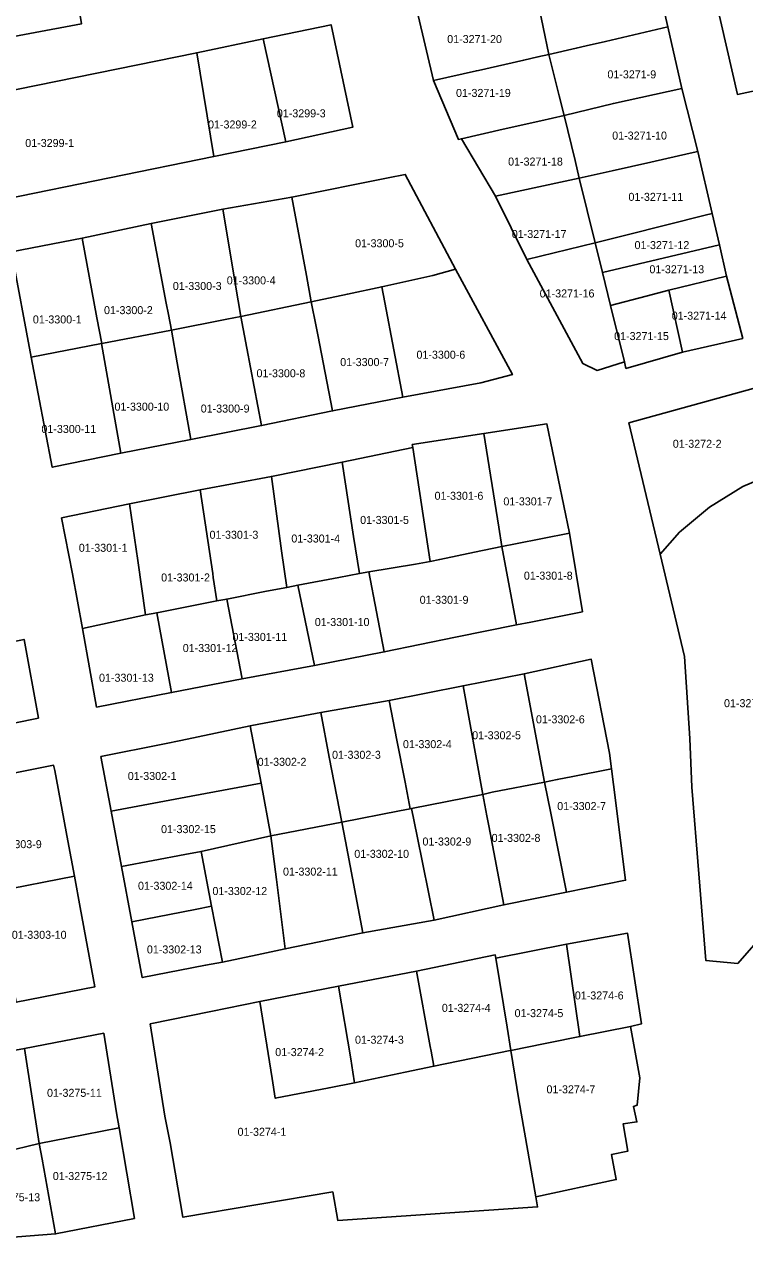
# Model space of a CAD drawing. Extents: x 419396 to 421519, y 4453567 to 4456767.
# Drawn here: x 420410.9 to 420501, y 4453677.2 to 4453829.1 of the extents above; entities that cross this region are included whole.
import ezdxf

# ---------------------------------------------------------------- set-up
doc = ezdxf.new("R2010")
doc.units = 0
doc.layers.add('0_KADASTRO', color=7, linetype='Continuous')

msp = doc.modelspace()

# ---------------------------------------------------------------- linework, layer by layer
at = {"layer": '0_KADASTRO'}
for p, q in [((420502.02, 4453783.56), (420486.47, 4453779.3)), ((420486.47, 4453779.3), (420490.39, 4453762.88)), ((420500.73, 4453771.31), (420496.56, 4453768.75)), ((420492.8, 4453765.61), (420496.56, 4453768.75)), ((420496.56, 4453768.75), (420492.8, 4453765.61)), ((420490.39, 4453762.88), (420492.8, 4453765.61))]:
    msp.add_line(p, q, dxfattribs=at)
for points in [[(420403.3, 4453836.37), (420412.19, 4453838.56), (420413.23, 4453838.81), (420416.42, 4453839.61), (420416.65, 4453838.19), (420416.85, 4453836.88), (420418.08, 4453829.14), (420405.14, 4453826.74)], [(420474.08, 4453837.17), (420479.25, 4453838.24), (420480.5, 4453838.33), (420482.1, 4453838.27), (420488.75, 4453839.95), (420489.59, 4453836.62), (420491.38, 4453828.76), (420483.57, 4453826.96), (420481.14, 4453826.4), (420479.91, 4453826.11), (420476.5, 4453825.33), (420475.06, 4453832.18), (420474.89, 4453833.07)], [(420497.37, 4453832.16), (420506.25, 4453834.13), (420508.82, 4453822.21), (420500.06, 4453820.34)], [(420460.14, 4453830.21), (420465.54, 4453831.26), (420471.46, 4453832.4), (420473.33, 4453832.76), (420474.89, 4453833.07), (420475.06, 4453832.18), (420476.5, 4453825.33), (420475.13, 4453825.02), (420473.35, 4453824.62), (420467.69, 4453823.34), (420467.45, 4453823.29), (420462.08, 4453822.07)], [(420440.8, 4453827.26), (420449.27, 4453829.05), (420452, 4453816.24), (420443.64, 4453814.42)], [(420476.5, 4453825.33), (420479.91, 4453826.11), (420481.14, 4453826.4), (420483.57, 4453826.96), (420491.38, 4453828.76), (420493.1, 4453821.07), (420484.57, 4453819.21), (420478.4, 4453817.71), (420477.79, 4453820.16)], [(420432.48, 4453825.54), (420440.8, 4453827.26), (420443.64, 4453814.42), (420434.61, 4453812.58)], [(420407.46, 4453820.44), (420432.48, 4453825.54), (420434.61, 4453812.58), (420408.55, 4453807.25)], [(420462.08, 4453822.07), (420467.45, 4453823.29), (420467.69, 4453823.34), (420473.35, 4453824.62), (420475.13, 4453825.02), (420476.5, 4453825.33), (420477.79, 4453820.16), (420478.4, 4453817.71), (420475.47, 4453817.04), (420470.79, 4453815.98), (420465.56, 4453814.79), (420465.2, 4453814.7)], [(420478.4, 4453817.71), (420484.57, 4453819.21), (420493.1, 4453821.07), (420495.1, 4453813.19), (420494.15, 4453812.98), (420489.25, 4453811.87), (420484.41, 4453810.79), (420480.28, 4453809.86), (420479.76, 4453812.07)], [(420465.56, 4453814.79), (420470.79, 4453815.98), (420475.47, 4453817.04), (420478.4, 4453817.71), (420479.76, 4453812.07), (420480.28, 4453809.86), (420478.54, 4453809.49), (420469.83, 4453807.6)], [(420480.28, 4453809.86), (420484.41, 4453810.79), (420489.25, 4453811.87), (420494.15, 4453812.98), (420495.1, 4453813.19), (420496.91, 4453805.46), (420496.03, 4453805.24), (420486.29, 4453802.79), (420482.27, 4453801.77)], [(420444.37, 4453807.5), (420456.4, 4453809.9), (420458.55, 4453810.33), (420464.83, 4453798.48), (420461.98, 4453797.68), (420455.6, 4453796.3), (420451.32, 4453795.38), (420446.8, 4453794.4), (420446.19, 4453797.69)], [(420469.83, 4453807.6), (420478.54, 4453809.49), (420480.28, 4453809.86), (420482.27, 4453801.77), (420473.75, 4453799.71)], [(420435.73, 4453805.98), (420444.37, 4453807.5), (420446.19, 4453797.69), (420446.8, 4453794.4), (420437.98, 4453792.57), (420437.66, 4453794.54)], [(420426.81, 4453804.2), (420435.73, 4453805.98), (420437.66, 4453794.54), (420437.98, 4453792.57), (420436.23, 4453792.23), (420429.32, 4453790.86), (420428.95, 4453792.82), (420428.68, 4453794.25)], [(420482.27, 4453801.77), (420486.29, 4453802.79), (420496.03, 4453805.24), (420496.91, 4453805.46), (420497.81, 4453801.53), (420487.76, 4453799.16), (420483.18, 4453798.07)], [(420418.18, 4453802.35), (420426.81, 4453804.2), (420428.68, 4453794.25), (420428.95, 4453792.82), (420429.32, 4453790.86), (420420.64, 4453789.2), (420419.99, 4453792.43)], [(420409.32, 4453800.65), (420418.18, 4453802.35), (420419.99, 4453792.43), (420420.64, 4453789.2), (420420.58, 4453789.19), (420411.78, 4453787.5)], [(420473.75, 4453799.71), (420482.27, 4453801.77), (420483.18, 4453798.07), (420484.2, 4453793.95), (420485.94, 4453786.89), (420482.53, 4453785.83), (420480.73, 4453786.69)], [(420483.18, 4453798.07), (420487.76, 4453799.16), (420497.81, 4453801.53), (420498.71, 4453797.63), (420491.47, 4453795.86), (420488.65, 4453795.12), (420484.2, 4453793.95)], [(420455.6, 4453796.3), (420461.98, 4453797.68), (420464.83, 4453798.48), (420471.93, 4453785.32), (420467.98, 4453784.3), (420458.26, 4453782.5), (420455.98, 4453794.34)], [(420491.47, 4453795.86), (420498.71, 4453797.63), (420500.73, 4453789.82), (420493.19, 4453788.11)], [(420446.8, 4453794.4), (420451.32, 4453795.38), (420455.6, 4453796.3), (420455.98, 4453794.34), (420458.26, 4453782.5), (420449.46, 4453780.77), (420447.61, 4453790.29), (420447.4, 4453791.34)], [(420484.2, 4453793.95), (420488.65, 4453795.12), (420491.47, 4453795.86), (420493.19, 4453788.11), (420486.13, 4453786.08), (420485.94, 4453786.89)], [(420437.98, 4453792.57), (420446.8, 4453794.4), (420447.4, 4453791.34), (420447.61, 4453790.29), (420449.46, 4453780.77), (420440.59, 4453778.95), (420438.74, 4453788.6)], [(420429.32, 4453790.86), (420436.23, 4453792.23), (420437.98, 4453792.57), (420438.74, 4453788.6), (420440.59, 4453778.95), (420431.77, 4453777.22), (420430.05, 4453786.8)], [(420420.58, 4453789.19), (420420.64, 4453789.2), (420429.32, 4453790.86), (420430.05, 4453786.8), (420431.77, 4453777.22), (420423.02, 4453775.5)], [(420411.78, 4453787.5), (420420.58, 4453789.19), (420423.02, 4453775.5), (420414.43, 4453773.73)], [(420459.43, 4453776.58), (420468.37, 4453777.94), (420470.24, 4453766.26), (420470.62, 4453763.82), (420467.22, 4453763.12), (420462.85, 4453762.21), (420461.65, 4453761.96), (420459.48, 4453776.19)], [(420468.37, 4453777.94), (420476.24, 4453779.16), (420479.09, 4453765.48), (420472.32, 4453764.16), (420470.62, 4453763.82), (420470.24, 4453766.26)], [(420450.66, 4453774.36), (420459.48, 4453776.19), (420461.65, 4453761.96), (420459.84, 4453761.64), (420454, 4453760.66), (420452.82, 4453760.45), (420452.09, 4453765.08)], [(420441.82, 4453772.6), (420450.66, 4453774.36), (420452.09, 4453765.08), (420452.82, 4453760.45), (420450.26, 4453759.96), (420445.11, 4453758.98), (420443.73, 4453758.72), (420443.1, 4453763.29)], [(420432.93, 4453770.92), (420441.82, 4453772.6), (420443.1, 4453763.29), (420443.73, 4453758.72), (420441.2, 4453758.23), (420436.23, 4453757.26), (420434.98, 4453757.02), (420434.55, 4453759.94), (420434.48, 4453760.44)], [(420424.09, 4453769.15), (420432.93, 4453770.92), (420434.48, 4453760.44), (420434.55, 4453759.94), (420434.98, 4453757.02), (420427.5, 4453755.56), (420426.1, 4453755.3), (420425.11, 4453762.09)], [(420415.58, 4453767.4), (420424.09, 4453769.15), (420425.11, 4453762.09), (420426.1, 4453755.3), (420418.23, 4453753.6), (420416.96, 4453760.43)], [(420470.62, 4453763.82), (420472.32, 4453764.16), (420479.09, 4453765.48), (420480.68, 4453755.67), (420474.23, 4453754.38), (420472.44, 4453754.03)], [(420454, 4453760.66), (420459.84, 4453761.64), (420461.65, 4453761.96), (420462.85, 4453762.21), (420467.22, 4453763.12), (420470.62, 4453763.82), (420472.44, 4453754.03), (420464.84, 4453752.48), (420455.93, 4453750.66)], [(420445.11, 4453758.98), (420450.26, 4453759.96), (420452.82, 4453760.45), (420454, 4453760.66), (420455.93, 4453750.66), (420447.21, 4453748.96)], [(420436.23, 4453757.26), (420441.2, 4453758.23), (420443.73, 4453758.72), (420445.11, 4453758.98), (420447.21, 4453748.96), (420438.18, 4453747.31)], [(420427.5, 4453755.56), (420434.98, 4453757.02), (420436.23, 4453757.26), (420438.18, 4453747.31), (420429.35, 4453745.58)], [(420418.23, 4453753.6), (420426.1, 4453755.3), (420427.5, 4453755.56), (420429.35, 4453745.58), (420419.98, 4453743.77)], [(420401.92, 4453750.45), (420410.91, 4453752.22), (420412.71, 4453742.38), (420403.85, 4453740.57), (420402.32, 4453748.44)], [(420473.4, 4453747.9), (420481.78, 4453749.74), (420484.07, 4453738), (420484.3, 4453736.05), (420479.48, 4453735.08), (420477.54, 4453734.69), (420475.95, 4453734.38)], [(420465.77, 4453746.43), (420473.4, 4453747.9), (420475.95, 4453734.38), (420469.4, 4453733.11), (420468.25, 4453732.84)], [(420456.54, 4453744.57), (420465.77, 4453746.43), (420468.25, 4453732.84), (420459.33, 4453731.09), (420459.16, 4453731.05), (420458.52, 4453734.37), (420457.5, 4453739.64)], [(420447.99, 4453743.08), (420456.54, 4453744.57), (420457.5, 4453739.64), (420458.52, 4453734.37), (420459.16, 4453731.05), (420457.84, 4453730.8), (420450.62, 4453729.36), (420449.05, 4453737.52)], [(420439.18, 4453741.4), (420440.26, 4453741.61), (420447.99, 4453743.08), (420449.05, 4453737.52), (420450.62, 4453729.36), (420441.76, 4453727.69), (420440.53, 4453734.24)], [(420420.5, 4453737.58), (420428.45, 4453739.16), (420430.5, 4453739.57), (420439.18, 4453741.4), (420440.53, 4453734.24), (420431.79, 4453732.62), (420429.78, 4453732.24), (420421.78, 4453730.77)], [(420404.8, 4453734.54), (420414.6, 4453736.49), (420414.74, 4453735.83), (420416.39, 4453727.04), (420417.22, 4453722.63), (420407.37, 4453720.72), (420406.52, 4453725.27), (420406.37, 4453726.11), (420404.89, 4453734.02)], [(420475.95, 4453734.38), (420477.54, 4453734.69), (420479.48, 4453735.08), (420484.3, 4453736.05), (420484.55, 4453734.09), (420486.08, 4453722.11), (420478.68, 4453720.64), (420476.72, 4453730.49)], [(420421.78, 4453730.77), (420429.78, 4453732.24), (420431.79, 4453732.62), (420440.53, 4453734.24), (420441.76, 4453727.69), (420433.03, 4453725.73), (420431.01, 4453725.34), (420423.09, 4453723.82)], [(420468.25, 4453732.84), (420469.4, 4453733.11), (420475.95, 4453734.38), (420476.72, 4453730.49), (420478.68, 4453720.64), (420470.87, 4453719.03), (420468.99, 4453728.93), (420468.76, 4453730.15)], [(420459.33, 4453731.09), (420468.25, 4453732.84), (420468.76, 4453730.15), (420468.99, 4453728.93), (420470.87, 4453719.03), (420462.14, 4453717.14), (420460.03, 4453727.63)], [(420450.62, 4453729.36), (420457.84, 4453730.8), (420459.16, 4453731.05), (420459.33, 4453731.09), (420460.03, 4453727.63), (420462.14, 4453717.14), (420453.26, 4453715.53), (420451.07, 4453727)], [(420441.76, 4453727.69), (420450.62, 4453729.36), (420451.07, 4453727), (420453.26, 4453715.53), (420443.56, 4453713.54), (420442.46, 4453722.21)], [(420433.03, 4453725.73), (420441.76, 4453727.69), (420442.46, 4453722.21), (420443.56, 4453713.54), (420440.05, 4453712.81), (420435.7, 4453711.9), (420434.32, 4453718.86)], [(420423.09, 4453723.82), (420431.01, 4453725.34), (420433.03, 4453725.73), (420434.32, 4453718.86), (420432.31, 4453718.47), (420424.38, 4453716.94)], [(420407.37, 4453720.72), (420417.22, 4453722.63), (420417.93, 4453718.72), (420419.75, 4453708.78), (420409.93, 4453706.89), (420407.89, 4453717.9)], [(420424.38, 4453716.94), (420432.31, 4453718.47), (420434.32, 4453718.86), (420435.7, 4453711.9), (420433.59, 4453711.49), (420425.68, 4453709.96)], [(420469.86, 4453712.36), (420478.7, 4453714.15), (420480.37, 4453702.59), (420476.46, 4453701.8), (420476.05, 4453701.73), (420471.75, 4453700.86), (420471.27, 4453703.75)], [(420478.7, 4453714.15), (420486.34, 4453715.5), (420488.06, 4453704.17), (420486.7, 4453703.85), (420480.37, 4453702.59)], [(420459.94, 4453710.74), (420469.79, 4453712.79), (420469.86, 4453712.36), (420471.27, 4453703.75), (420471.75, 4453700.86), (420471.65, 4453700.84), (420462.13, 4453698.87), (420461.78, 4453700.74), (420461.67, 4453701.34)], [(420450.22, 4453708.88), (420459.94, 4453710.74), (420461.67, 4453701.34), (420461.78, 4453700.74), (420462.13, 4453698.87), (420458.53, 4453698.12), (420452.22, 4453696.81), (420452, 4453698.13), (420451.73, 4453699.78)], [(420440.39, 4453706.97), (420450.22, 4453708.88), (420451.73, 4453699.78), (420452, 4453698.13), (420452.22, 4453696.81), (420449.02, 4453696.19), (420442.31, 4453694.87), (420441.92, 4453697.36)], [(420426.68, 4453704.18), (420434.27, 4453705.72), (420440.39, 4453706.97), (420441.92, 4453697.36), (420442.31, 4453694.87), (420449.02, 4453696.19), (420452.22, 4453696.81), (420458.53, 4453698.12), (420462.13, 4453698.87), (420471.65, 4453700.84), (420471.75, 4453700.86), (420472.73, 4453694.66), (420474.87, 4453682.54), (420475.09, 4453681.3), (420450.11, 4453679.61), (420449.49, 4453683.16), (420430.76, 4453680), (420429.17, 4453689.28), (420428.51, 4453692.65)], [(420471.75, 4453700.86), (420476.05, 4453701.73), (420476.46, 4453701.8), (420480.37, 4453702.59), (420486.7, 4453703.85), (420487.85, 4453697.42), (420487.54, 4453694.01), (420487.05, 4453693.85), (420487.5, 4453691.92), (420485.76, 4453691.67), (420486.35, 4453688.25), (420484.32, 4453687.83), (420484.92, 4453684.71), (420474.87, 4453682.54), (420472.73, 4453694.66)], [(420410.98, 4453701.08), (420420.87, 4453702.99), (420422.48, 4453693.05), (420422.79, 4453691.18), (420416.43, 4453689.93), (420412.81, 4453689.21)], [(420402.17, 4453699.46), (420410.98, 4453701.08), (420412.81, 4453689.21), (420408.36, 4453688.14), (420404.22, 4453687.14), (420404.17, 4453687.5), (420403.86, 4453689.37)], [(420412.81, 4453689.21), (420416.43, 4453689.93), (420422.79, 4453691.18), (420424.7, 4453679.86), (420414.84, 4453677.92), (420413.17, 4453687.25)], [(420404.22, 4453687.14), (420408.36, 4453688.14), (420412.81, 4453689.21), (420413.17, 4453687.25), (420414.84, 4453677.92), (420405.85, 4453677.2)]]:
    msp.add_lwpolyline(points, close=True, dxfattribs=at)
for points in [[(420496.56, 4453768.75), (420500.73, 4453771.31), (420504.57, 4453772.95)], [(420500.12, 4453711.71), (420515.37, 4453729.16), (420513.5, 4453735.91), (420510.08, 4453750.1), (420509.06, 4453754.35), (420504.57, 4453772.95), (420500.73, 4453771.31)], [(420492.8, 4453765.61), (420490.39, 4453762.88), (420493.45, 4453750.08), (420494.13, 4453739.85), (420494.38, 4453733.74)], [(420494.38, 4453733.74), (420496.09, 4453712.1), (420500.12, 4453711.71)]]:
    msp.add_lwpolyline(points, dxfattribs=at)

# ---------------------------------------------------------------- texts
for s, p in [('01-3271-20', (420463.79, 4453826.75)), ('01-3271-9', (420483.81, 4453822.34)), ('01-3271-19', (420464.89, 4453820.02)), ('01-3299-3', (420442.5, 4453817.47)), ('01-3299-2', (420433.9, 4453816.08)), ('01-3299-1', (420411.06, 4453813.76)), ('01-3271-10', (420484.41, 4453814.69)), ('01-3271-18', (420471.4, 4453811.44)), ('01-3271-11', (420486.44, 4453807.03)), ('01-3300-5', (420452.28, 4453801.23)), ('01-3271-17', (420471.86, 4453802.39)), ('01-3271-12', (420487.2, 4453801)), ('01-3271-13', (420489.06, 4453797.98)), ('01-3300-3', (420429.5, 4453795.89)), ('01-3300-4', (420436.24, 4453796.59)), ('01-3271-16', (420475.35, 4453794.96)), ('01-3300-2', (420420.9, 4453792.87)), ('01-3271-14', (420491.85, 4453792.18)), ('01-3300-1', (420412.01, 4453791.71)), ('01-3271-15', (420484.65, 4453789.63)), ('01-3300-7', (420450.42, 4453786.38)), ('01-3300-6', (420459.95, 4453787.3)), ('01-3300-8', (420439.96, 4453784.98)), ('01-3300-10', (420422.21, 4453780.81)), ('01-3300-9', (420432.99, 4453780.57)), ('01-3300-11', (420413.08, 4453778.02)), ('01-3272-2', (420491.98, 4453776.17)), ('01-3301-6', (420462.21, 4453769.67)), ('01-3301-7', (420470.81, 4453768.97)), ('01-3301-5', (420452.91, 4453766.65)), ('01-3301-3', (420434.09, 4453764.8)), ('01-3301-4', (420444.31, 4453764.33)), ('01-3301-1', (420417.75, 4453763.17)), ('01-3301-2', (420428.04, 4453759.46)), ('01-3301-8', (420473.37, 4453759.69)), ('01-3301-9', (420460.35, 4453756.67)), ('01-3301-10', (420447.24, 4453753.89)), ('01-3301-11', (420436.95, 4453752.03)), ('01-3301-12', (420430.74, 4453750.64)), ('01-3301-13', (420420.28, 4453746.93)), ('01-3272-3', (420498.38, 4453743.75)), ('01-3302-6', (420474.88, 4453741.73)), ('01-3302-5', (420466.91, 4453739.74)), ('01-3302-4', (420458.26, 4453738.63)), ('01-3302-2', (420440.1, 4453736.42)), ('01-3302-3', (420449.4, 4453737.3)), ('01-3302-1', (420423.87, 4453734.65)), ('01-3302-7', (420477.54, 4453730.89)), ('01-3302-15', (420428.03, 4453728.01)), ('01-3302-8', (420469.34, 4453726.91)), ('01-3303-9', (420407.02, 4453726.13)), ('01-3302-9', (420460.7, 4453726.46)), ('01-3302-10', (420452.18, 4453724.92)), ('01-3302-11', (420443.27, 4453722.7)), ('01-3302-14', (420425.15, 4453720.93)), ('01-3302-12', (420434.45, 4453720.27)), ('01-3303-10', (420409.38, 4453714.8)), ('01-3302-13', (420426.26, 4453712.97)), ('01-3274-6', (420479.74, 4453707.22)), ('01-3274-4', (420463.12, 4453705.67)), ('01-3274-5', (420472.21, 4453705.01)), ('01-3274-3', (420452.27, 4453701.69)), ('01-3274-2', (420442.3, 4453700.14)), ('01-3275-11', (420413.78, 4453695.05)), ('01-3274-7', (420476.2, 4453695.49)), ('01-3274-1', (420437.59, 4453690.18)), ('01-3275-12', (420414.5, 4453684.65)), ('01-3275-13', (420406.08, 4453682))]:
    msp.add_text(s, height=1, dxfattribs=at).set_placement(p)

doc.saveas('drawing.dxf')
